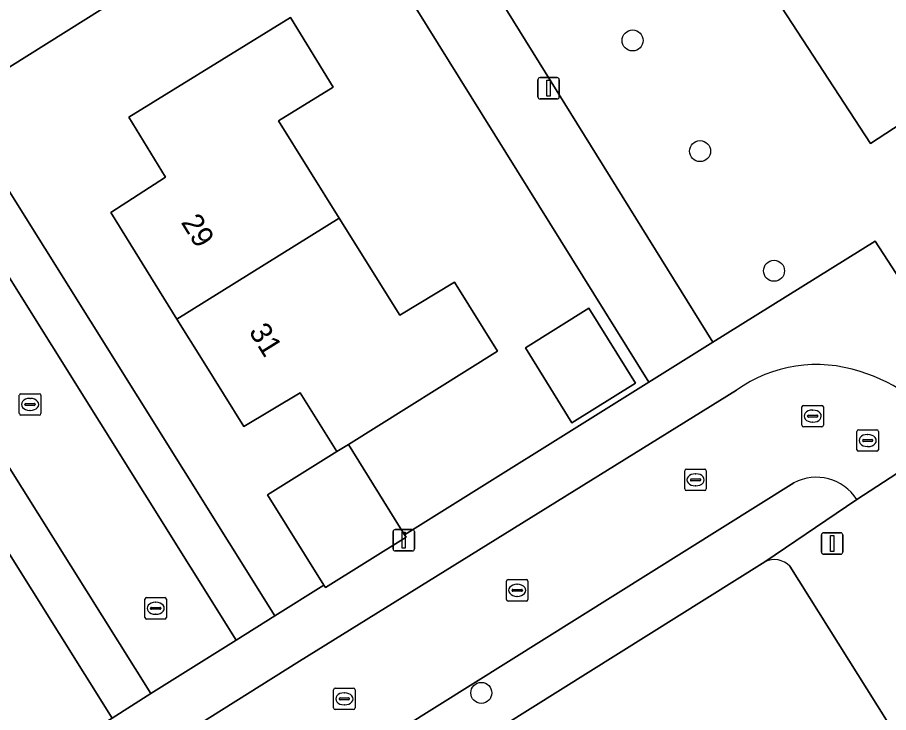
# Model space of a CAD drawing. Extents: x 157767 to 159172, y 387839 to 389425.
# Drawn here: x 158631.2 to 158671.8, y 388398.79 to 388431.16 of the extents above; entities that cross this region are included whole.
import ezdxf

# ---------------------------------------------------------------- set-up
doc = ezdxf.new("R2010")
doc.units = 0
for name, color, linetype in [('IMGEO_Boom', 7, 'Continuous'), ('IMGEO_Erf', 7, 'Continuous'), ('IMGEO_Groenvoorziening', 7, 'Continuous'), ('IMGEO_Kolk', 7, 'Continuous'), ('IMGEO_Lichtmast', 7, 'Continuous'), ('IMGEO_Pand', 7, 'Continuous'), ('IMGEO_Pand_nummerreeks', 7, 'Continuous'), ('IMGEO_Rijbaan_lokaal_open', 7, 'Continuous'), ('IMGEO_Rioolput', 7, 'Continuous'), ('IMGEO_Voetpad_open', 7, 'Continuous')]:
    doc.layers.add(name, color=color, linetype=linetype)

msp = doc.modelspace()

# ---------------------------------------------------------------- linework, layer by layer
at = {"layer": 'IMGEO_Boom'}
for centre in [(158659.872, 388430.088), (158663.017, 388424.933), (158666.464, 388419.359), (158652.821, 388399.701)]:
    msp.add_circle(centre, 0.489, dxfattribs=at)
at = {"layer": 'IMGEO_Erf'}
for points in [[(158645.683, 388438.176), (158644.744, 388439.685), (158629.121, 388464.777), (158625.579, 388461.577), (158618.904, 388456.008), (158587.816, 388431.738), (158587.422, 388431.43), (158593.275, 388422.284), (158601.024, 388410.197), (158601.17, 388410.289), (158607.572, 388414.286), (158615.01, 388418.931), (158620.617, 388422.432), (158622.408, 388423.583), (158626.409, 388426.086), (158628.198, 388427.208)], [(158645.683, 388438.176), (158628.198, 388427.208), (158643.196, 388403.29), (158645.486, 388404.719), (158642.862, 388408.926), (158646.095, 388410.942), (158644.376, 388413.678), (158641.749, 388412.102), (158639.855, 388415.148), (158638.637, 388417.107), (158637.421, 388419.062), (158635.546, 388422.077), (158638.104, 388423.727), (158636.39, 388426.519), (158643.933, 388431.15), (158645.922, 388427.912), (158643.366, 388426.343), (158646.2, 388421.81), (158649.021, 388417.297), (158651.571, 388418.827), (158653.582, 388415.611), (158646.624, 388411.272), (158649.247, 388407.066), (158660.63, 388414.169)], [(158620.617, 388422.432), (158615.01, 388418.931), (158617.606, 388414.751), (158619.332, 388411.972), (158621.933, 388413.609), (158623.783, 388410.643), (158625.061, 388408.594), (158626.266, 388406.662), (158628.168, 388403.613), (158625.59, 388401.967), (158627.324, 388399.203), (158619.868, 388394.542), (158617.877, 388397.769), (158616.603, 388396.973), (158613.757, 388401.55), (158614.991, 388402.317), (158612.168, 388406.857), (158610.169, 388410.088), (158607.572, 388414.286), (158601.17, 388410.289), (158601.024, 388410.197), (158616.031, 388386.273), (158635.62, 388398.531)], [(158654.875, 388415.766), (158657.837, 388417.613), (158660.008, 388414.132), (158657.046, 388412.285)]]:
    msp.add_lwpolyline(points, close=True, dxfattribs=at)
for points in [[(158666.035, 388405.812), (158581.849, 388353.107)], [(158687.408, 388373.426), (158678.964, 388386.875), (158667.203, 388405.609)]]:
    msp.add_lwpolyline(points, dxfattribs=at)
msp.add_arc((158666.473, 388404.873), 1.036, 45.2504, 115.0304, dxfattribs=at)
at = {"layer": 'IMGEO_Groenvoorziening'}
for points in [[(158668.062, 388486.42), (158666.961, 388485.733), (158666.864, 388485.888), (158650.996, 388473.359), (158642.419, 388467.188), (158635.107, 388461.928), (158663.614, 388416.031), (158671.172, 388420.747), (158672.737, 388418.353), (158676.136, 388420.464), (158696.569, 388433.156), (158699.967, 388435.267)], [(158664.766, 388471.346), (158648.022, 388460.407), (158670.967, 388425.285), (158687.711, 388436.224)], [(158664.766, 388471.346), (158687.711, 388436.224), (158670.967, 388425.285), (158648.022, 388460.407)]]:
    msp.add_lwpolyline(points, close=True, dxfattribs=at)
at = {"layer": 'IMGEO_Kolk'}
for p, q in [((158631.289, 388412.71), (158631.289, 388413.562)), ((158631.364, 388413.636), (158632.216, 388413.636)), ((158631.777, 388413.416), (158631.802, 388413.416)), ((158632.29, 388413.562), (158632.29, 388412.71)), ((158631.548, 388413.13), (158631.548, 388413.142)), ((158631.986, 388413.093), (158631.588, 388413.093)), ((158631.591, 388413.179), (158631.989, 388413.179)), ((158632.032, 388413.142), (158632.032, 388413.13)), ((158632.216, 388412.636), (158631.364, 388412.636)), ((158631.8, 388412.856), (158631.775, 388412.856)), ((158670.329, 388411.029), (158670.329, 388411.881)), ((158670.404, 388411.955), (158671.256, 388411.955)), ((158670.817, 388411.735), (158670.842, 388411.735)), ((158671.33, 388411.881), (158671.33, 388411.029)), ((158670.588, 388411.449), (158670.588, 388411.461)), ((158671.026, 388411.412), (158670.628, 388411.412)), ((158670.631, 388411.498), (158671.029, 388411.498)), ((158671.072, 388411.461), (158671.072, 388411.449)), ((158671.256, 388410.955), (158670.404, 388410.955)), ((158670.84, 388411.175), (158670.815, 388411.175)), ((158662.382, 388410.124), (158663.234, 388410.124)), ((158662.307, 388409.198), (158662.307, 388410.05)), ((158662.609, 388409.667), (158663.007, 388409.667)), ((158662.795, 388409.904), (158662.82, 388409.904)), ((158663.308, 388410.05), (158663.308, 388409.198)), ((158662.566, 388409.618), (158662.566, 388409.63)), ((158663.004, 388409.581), (158662.606, 388409.581)), ((158662.818, 388409.344), (158662.793, 388409.344)), ((158663.05, 388409.63), (158663.05, 388409.618)), ((158663.234, 388409.124), (158662.382, 388409.124)), ((158653.993, 388404.052), (158653.993, 388404.904)), ((158654.068, 388404.978), (158654.92, 388404.978)), ((158654.994, 388404.904), (158654.994, 388404.052)), ((158654.252, 388404.472), (158654.252, 388404.484)), ((158654.69, 388404.435), (158654.292, 388404.435)), ((158654.295, 388404.521), (158654.693, 388404.521)), ((158654.481, 388404.758), (158654.506, 388404.758)), ((158654.736, 388404.484), (158654.736, 388404.472)), ((158637.145, 388403.216), (158637.145, 388404.068)), ((158637.22, 388404.142), (158638.072, 388404.142)), ((158638.146, 388404.068), (158638.146, 388403.216)), ((158654.92, 388403.978), (158654.068, 388403.978)), ((158654.504, 388404.198), (158654.479, 388404.198)), ((158637.404, 388403.636), (158637.404, 388403.648)), ((158637.842, 388403.599), (158637.444, 388403.599)), ((158637.447, 388403.685), (158637.845, 388403.685)), ((158637.633, 388403.922), (158637.658, 388403.922)), ((158637.888, 388403.648), (158637.888, 388403.636)), ((158637.656, 388403.362), (158637.631, 388403.362)), ((158638.072, 388403.142), (158637.22, 388403.142)), ((158646.014, 388399.924), (158646.866, 388399.924)), ((158645.939, 388398.998), (158645.939, 388399.85)), ((158646.427, 388399.704), (158646.452, 388399.704)), ((158646.94, 388399.85), (158646.94, 388398.998)), ((158646.198, 388399.418), (158646.198, 388399.43)), ((158646.636, 388399.381), (158646.238, 388399.381)), ((158646.241, 388399.467), (158646.639, 388399.467)), ((158646.45, 388399.144), (158646.425, 388399.144)), ((158646.682, 388399.43), (158646.682, 388399.418)), ((158646.866, 388398.924), (158646.014, 388398.924))]:
    msp.add_line(p, q, dxfattribs=at)
for points in [[(158631.289, 388412.71), (158631.289, 388413.562)], [(158631.364, 388413.636), (158632.216, 388413.636)], [(158632.29, 388413.562), (158632.29, 388412.71)], [(158632.216, 388412.636), (158631.364, 388412.636)], [(158670.329, 388411.029), (158670.329, 388411.881)], [(158670.404, 388411.955), (158671.256, 388411.955)], [(158671.33, 388411.881), (158671.33, 388411.029)], [(158671.256, 388410.955), (158670.404, 388410.955)], [(158662.382, 388410.124), (158663.234, 388410.124)], [(158662.307, 388409.198), (158662.307, 388410.05)], [(158663.308, 388410.05), (158663.308, 388409.198)], [(158663.234, 388409.124), (158662.382, 388409.124)], [(158653.993, 388404.052), (158653.993, 388404.904)], [(158654.068, 388404.978), (158654.92, 388404.978)], [(158654.994, 388404.904), (158654.994, 388404.052)], [(158637.145, 388403.216), (158637.145, 388404.068)], [(158637.22, 388404.142), (158638.072, 388404.142)], [(158638.146, 388404.068), (158638.146, 388403.216)], [(158654.92, 388403.978), (158654.068, 388403.978)], [(158638.072, 388403.142), (158637.22, 388403.142)], [(158646.014, 388399.924), (158646.866, 388399.924)], [(158645.939, 388398.998), (158645.939, 388399.85)], [(158646.94, 388399.85), (158646.94, 388398.998)], [(158646.866, 388398.924), (158646.014, 388398.924)]]:
    msp.add_lwpolyline(points, dxfattribs=at)
for centre, radius, start, end in [((158631.366, 388413.56), 0.0765, 91.552, 178.448), ((158631.366, 388413.56), 0.0765, 91.552, 178.448), ((158632.214, 388413.56), 0.0765, 1.552, 88.448), ((158632.214, 388413.56), 0.0765, 1.552, 88.448), ((158631.588, 388413.139), 0.0403, 85.8775, 175.7526), ((158631.585, 388413.129), 0.0366, 178.938, 274.7102), ((158631.989, 388413.136), 0.043, 264.8664, 352.4533), ((158631.993, 388413.141), 0.0386, 1.7309, 96.639), ((158631.366, 388412.712), 0.0765, 181.552, 268.448), ((158631.366, 388412.712), 0.0765, 181.552, 268.448), ((158632.214, 388412.712), 0.0765, 271.552, 358.448), ((158632.214, 388412.712), 0.0765, 271.552, 358.448), ((158670.406, 388411.879), 0.0765, 91.552, 178.448), ((158670.406, 388411.879), 0.0765, 91.552, 178.448), ((158671.254, 388411.879), 0.0765, 1.552, 88.448), ((158671.254, 388411.879), 0.0765, 1.552, 88.448), ((158670.628, 388411.458), 0.0403, 85.8775, 175.7526), ((158670.625, 388411.448), 0.0366, 178.938, 274.7102), ((158671.029, 388411.455), 0.043, 264.8664, 352.4533), ((158671.033, 388411.46), 0.0386, 1.7309, 96.639), ((158670.406, 388411.031), 0.0765, 181.552, 268.448), ((158670.406, 388411.031), 0.0765, 181.552, 268.448), ((158671.254, 388411.031), 0.0765, 271.552, 358.448), ((158671.254, 388411.031), 0.0765, 271.552, 358.448), ((158662.384, 388410.048), 0.0765, 91.552, 178.448), ((158662.384, 388410.048), 0.0765, 91.552, 178.448), ((158663.232, 388410.048), 0.0765, 1.552, 88.448), ((158663.232, 388410.048), 0.0765, 1.552, 88.448), ((158662.606, 388409.627), 0.0403, 85.8775, 175.7526), ((158663.011, 388409.629), 0.0386, 1.7309, 96.639), ((158662.603, 388409.617), 0.0366, 178.938, 274.7102), ((158663.007, 388409.624), 0.043, 264.8664, 352.4533), ((158662.384, 388409.2), 0.0765, 181.552, 268.448), ((158662.384, 388409.2), 0.0765, 181.552, 268.448), ((158663.232, 388409.2), 0.0765, 271.552, 358.448), ((158663.232, 388409.2), 0.0765, 271.552, 358.448), ((158654.07, 388404.902), 0.0765, 91.552, 178.448), ((158654.07, 388404.902), 0.0765, 91.552, 178.448), ((158654.918, 388404.902), 0.0765, 1.552, 88.448), ((158654.918, 388404.902), 0.0765, 1.552, 88.448), ((158654.292, 388404.481), 0.0403, 85.8775, 175.7526), ((158654.289, 388404.471), 0.0366, 178.938, 274.7102), ((158654.693, 388404.478), 0.043, 264.8664, 352.4533), ((158654.697, 388404.483), 0.0386, 1.7309, 96.639), ((158637.222, 388404.066), 0.0765, 91.552, 178.448), ((158637.222, 388404.066), 0.0765, 91.552, 178.448), ((158638.07, 388404.066), 0.0765, 1.552, 88.448), ((158638.07, 388404.066), 0.0765, 1.552, 88.448), ((158654.07, 388404.054), 0.0765, 181.552, 268.448), ((158654.07, 388404.054), 0.0765, 181.552, 268.448), ((158654.918, 388404.054), 0.0765, 271.552, 358.448), ((158654.918, 388404.054), 0.0765, 271.552, 358.448), ((158637.444, 388403.645), 0.0403, 85.8775, 175.7526), ((158637.441, 388403.635), 0.0366, 178.938, 274.7102), ((158637.845, 388403.642), 0.043, 264.8664, 352.4533), ((158637.849, 388403.647), 0.0386, 1.7309, 96.639), ((158637.222, 388403.218), 0.0765, 181.552, 268.448), ((158637.222, 388403.218), 0.0765, 181.552, 268.448), ((158638.07, 388403.218), 0.0765, 271.552, 358.448), ((158638.07, 388403.218), 0.0765, 271.552, 358.448), ((158646.016, 388399.848), 0.0765, 91.552, 178.448), ((158646.016, 388399.848), 0.0765, 91.552, 178.448), ((158646.864, 388399.848), 0.0765, 1.552, 88.448), ((158646.864, 388399.848), 0.0765, 1.552, 88.448), ((158646.238, 388399.427), 0.0403, 85.8775, 175.7526), ((158646.235, 388399.417), 0.0366, 178.938, 274.7102), ((158646.639, 388399.424), 0.043, 264.8664, 352.4533), ((158646.643, 388399.429), 0.0386, 1.7309, 96.639), ((158646.016, 388399), 0.0765, 181.552, 268.448), ((158646.016, 388399), 0.0765, 181.552, 268.448), ((158646.864, 388399), 0.0765, 271.552, 358.448), ((158646.864, 388399), 0.0765, 271.552, 358.448)]:
    msp.add_arc(centre, radius, start, end, dxfattribs=at)
for centre, major_axis, ratio, start_param, end_param in [((158631.776, 388413.136), (-0.387, 0.002), 0.722429, 4.712389, 7.853982), ((158631.801, 388413.136), (-0.39, 0.002), 0.717154, 1.570796, 4.712389), ((158670.816, 388411.455), (-0.387, 0.002), 0.722429, 4.712389, 7.853982), ((158670.841, 388411.455), (-0.39, 0.002), 0.717154, 1.570796, 4.712389), ((158662.794, 388409.624), (-0.387, 0.002), 0.722429, 4.712389, 7.853982), ((158662.819, 388409.624), (-0.39, 0.002), 0.717154, 1.570796, 4.712389), ((158654.48, 388404.478), (-0.387, 0.002), 0.722429, 4.712389, 7.853982), ((158654.505, 388404.478), (-0.39, 0.002), 0.717154, 1.570796, 4.712389), ((158637.632, 388403.642), (-0.387, 0.002), 0.722429, 4.712389, 7.853982), ((158637.657, 388403.642), (-0.39, 0.002), 0.717154, 1.570796, 4.712389), ((158646.426, 388399.424), (-0.387, 0.002), 0.722429, 4.712389, 7.853982), ((158646.451, 388399.424), (-0.39, 0.002), 0.717154, 1.570796, 4.712389)]:
    msp.add_ellipse(centre, major_axis=major_axis, ratio=ratio, start_param=start_param, end_param=end_param, dxfattribs=at)
at = {"layer": 'IMGEO_Lichtmast'}
for p, q in [((158655.563, 388428.362), (158656.353, 388428.362)), ((158656.353, 388428.362), (158655.563, 388428.362)), ((158655.463, 388427.462), (158655.463, 388428.262)), ((158655.463, 388428.262), (158655.463, 388427.462)), ((158656.453, 388428.262), (158656.453, 388427.462)), ((158656.453, 388427.462), (158656.453, 388428.262)), ((158656.353, 388427.362), (158655.563, 388427.362)), ((158655.563, 388427.362), (158656.353, 388427.362)), ((158648.81, 388407.311), (158649.6, 388407.311)), ((158649.6, 388407.311), (158648.81, 388407.311)), ((158648.71, 388406.411), (158648.71, 388407.211)), ((158648.71, 388407.211), (158648.71, 388406.411)), ((158649.7, 388407.211), (158649.7, 388406.411)), ((158649.7, 388406.411), (158649.7, 388407.211)), ((158668.675, 388406.258), (158668.675, 388407.058)), ((158668.675, 388407.058), (158668.675, 388406.258)), ((158668.775, 388407.158), (158669.565, 388407.158)), ((158669.565, 388407.158), (158668.775, 388407.158)), ((158669.665, 388407.058), (158669.665, 388406.258)), ((158669.665, 388406.258), (158669.665, 388407.058)), ((158649.6, 388406.311), (158648.81, 388406.311)), ((158648.81, 388406.311), (158649.6, 388406.311)), ((158669.565, 388406.158), (158668.775, 388406.158)), ((158668.775, 388406.158), (158669.565, 388406.158))]:
    msp.add_line(p, q, dxfattribs=at)
for points in [[(158655.883, 388428.237), (158656.033, 388428.237), (158656.033, 388427.487), (158655.883, 388427.487), (158655.883, 388428.237)], [(158649.13, 388407.186), (158649.28, 388407.186), (158649.28, 388406.436), (158649.13, 388406.436), (158649.13, 388407.186)], [(158669.095, 388407.033), (158669.245, 388407.033), (158669.245, 388406.283), (158669.095, 388406.283), (158669.095, 388407.033)]]:
    msp.add_lwpolyline(points, dxfattribs=at)
for centre, start, end in [((158655.563, 388428.262), 90, 180), ((158655.563, 388428.262), 90, 180), ((158656.353, 388428.262), 0, 90), ((158656.353, 388428.262), 360, 90), ((158655.563, 388427.462), 180, 270), ((158655.563, 388427.462), 180, 270), ((158656.353, 388427.462), 270, 0), ((158656.353, 388427.462), 270, 0), ((158648.81, 388407.211), 90, 180), ((158648.81, 388407.211), 90, 180), ((158649.6, 388407.211), 0, 90), ((158649.6, 388407.211), 360, 90), ((158668.775, 388407.058), 90, 180), ((158668.775, 388407.058), 90, 180), ((158669.565, 388407.058), 0, 90), ((158669.565, 388407.058), 360, 90), ((158648.81, 388406.411), 180, 270), ((158648.81, 388406.411), 180, 270), ((158649.6, 388406.411), 270, 0), ((158649.6, 388406.411), 270, 0), ((158668.775, 388406.258), 180, 270), ((158668.775, 388406.258), 180, 270), ((158669.565, 388406.258), 270, 0), ((158669.565, 388406.258), 270, 0)]:
    msp.add_arc(centre, 0.1, start, end, dxfattribs=at)
at = {"layer": 'IMGEO_Pand'}
for points in [[(158638.637, 388417.107), (158646.2, 388421.81), (158643.366, 388426.343), (158645.922, 388427.912), (158643.933, 388431.15), (158636.39, 388426.519), (158638.104, 388423.727), (158635.546, 388422.077), (158637.421, 388419.062)], [(158651.571, 388418.827), (158649.021, 388417.297), (158646.2, 388421.81), (158638.637, 388417.107), (158639.855, 388415.148), (158641.749, 388412.102), (158644.376, 388413.678), (158646.095, 388410.942), (158646.624, 388411.272), (158653.582, 388415.611)], [(158654.875, 388415.766), (158657.046, 388412.285), (158660.008, 388414.132), (158657.837, 388417.613)], [(158646.624, 388411.272), (158646.095, 388410.942), (158642.862, 388408.926), (158645.486, 388404.719), (158645.554, 388404.61), (158649.315, 388406.956), (158649.247, 388407.066)]]:
    msp.add_lwpolyline(points, close=True, dxfattribs=at)
at = {"layer": 'IMGEO_Rijbaan_lokaal_open'}
msp.add_lwpolyline([(158637.417, 388399.672), (158641.388, 388402.154), (158626.409, 388426.086), (158622.408, 388423.583)], close=True, dxfattribs=at)
for points in [[(158664.713, 388413.797), (158644.347, 388401.183), (158578.129, 388359.613)], [(158670.317, 388408.704), (158672.815, 388410.328), (158674.651, 388411.521)], [(158580.686, 388355.237), (158667.387, 388409.481)]]:
    msp.add_lwpolyline(points, dxfattribs=at)
for centre, radius, start, end in [((158668.443, 388408.581), 6.412, 71.5519, 125.5709), ((158668.365, 388407.513), 7.455, 32.5228, 73.584), ((158668.436, 388407.523), 2.221, 32.1217, 118.1738)]:
    msp.add_arc(centre, radius, start, end, dxfattribs=at)
at = {"layer": 'IMGEO_Rioolput'}
for p, q in [((158667.765, 388412.166), (158667.765, 388413.018)), ((158667.84, 388413.092), (158668.692, 388413.092)), ((158668.766, 388413.018), (158668.766, 388412.166)), ((158668.024, 388412.586), (158668.024, 388412.598)), ((158668.462, 388412.549), (158668.064, 388412.549)), ((158668.067, 388412.635), (158668.465, 388412.635)), ((158668.253, 388412.872), (158668.278, 388412.872)), ((158668.508, 388412.598), (158668.508, 388412.586)), ((158668.276, 388412.312), (158668.251, 388412.312)), ((158668.692, 388412.092), (158667.84, 388412.092))]:
    msp.add_line(p, q, dxfattribs=at)
for points in [[(158667.765, 388412.166), (158667.765, 388413.018)], [(158667.84, 388413.092), (158668.692, 388413.092)], [(158668.766, 388413.018), (158668.766, 388412.166)], [(158668.692, 388412.092), (158667.84, 388412.092)]]:
    msp.add_lwpolyline(points, dxfattribs=at)
for centre, radius, start, end in [((158667.842, 388413.016), 0.0765, 91.552, 178.448), ((158667.842, 388413.016), 0.0765, 91.552, 178.448), ((158668.69, 388413.016), 0.0765, 1.552, 88.448), ((158668.69, 388413.016), 0.0765, 1.552, 88.448), ((158668.064, 388412.595), 0.0403, 85.8775, 175.7526), ((158668.061, 388412.585), 0.0366, 178.938, 274.7102), ((158668.465, 388412.592), 0.043, 264.8664, 352.4533), ((158668.469, 388412.597), 0.0386, 1.7309, 96.639), ((158667.842, 388412.168), 0.0765, 181.552, 268.448), ((158667.842, 388412.168), 0.0765, 181.552, 268.448), ((158668.69, 388412.168), 0.0765, 271.552, 358.448), ((158668.69, 388412.168), 0.0765, 271.552, 358.448)]:
    msp.add_arc(centre, radius, start, end, dxfattribs=at)
for centre, major_axis, ratio, start_param, end_param in [((158668.252, 388412.592), (-0.387, 0.002), 0.722429, 4.712389, 7.853982), ((158668.277, 388412.592), (-0.39, 0.002), 0.717154, 1.570796, 4.712389)]:
    msp.add_ellipse(centre, major_axis=major_axis, ratio=ratio, start_param=start_param, end_param=end_param, dxfattribs=at)
at = {"layer": 'IMGEO_Voetpad_open'}
for points in [[(158635.107, 388461.928), (158633.478, 388464.551), (158631.834, 388467.199), (158631.773, 388467.32), (158629.121, 388464.777), (158644.744, 388439.685), (158645.683, 388438.176), (158660.63, 388414.169), (158663.614, 388416.031)], [(158628.198, 388427.208), (158626.409, 388426.086), (158641.388, 388402.154), (158643.196, 388403.29)], [(158622.408, 388423.583), (158620.617, 388422.432), (158635.62, 388398.531), (158637.417, 388399.672)]]:
    msp.add_lwpolyline(points, close=True, dxfattribs=at)
for points in [[(158703.929, 388426.641), (158704.402, 388428.159), (158703.347, 388429.848), (158699.974, 388427.698), (158681.549, 388415.954), (158679.815, 388414.835), (158676.454, 388412.666), (158674.651, 388411.521), (158672.815, 388410.328), (158670.317, 388408.704), (158666.035, 388405.812)], [(158674.651, 388411.521), (158676.454, 388412.666), (158672.737, 388418.353), (158671.172, 388420.747), (158663.614, 388416.031), (158660.63, 388414.169), (158649.247, 388407.066), (158649.315, 388406.956), (158645.554, 388404.61), (158645.486, 388404.719), (158643.196, 388403.29), (158641.388, 388402.154), (158637.417, 388399.672), (158635.62, 388398.531), (158616.031, 388386.273), (158614.559, 388385.365), (158598.342, 388375.315), (158597.971, 388375.083), (158589.754, 388369.935), (158589.482, 388369.765), (158581.157, 388364.454)], [(158578.129, 388359.613), (158644.347, 388401.183), (158664.713, 388413.797)], [(158667.387, 388409.481), (158580.686, 388355.237)], [(158666.035, 388405.812), (158670.317, 388408.704)], [(158581.849, 388353.107), (158666.035, 388405.812)], [(158667.203, 388405.609), (158678.964, 388386.875), (158687.408, 388373.426)]]:
    msp.add_lwpolyline(points, dxfattribs=at)
for centre, radius, start, end in [((158668.443, 388408.581), 6.412, 71.5519, 125.5709), ((158668.365, 388407.513), 7.455, 32.5228, 73.584), ((158668.436, 388407.523), 2.221, 32.1217, 118.1738), ((158666.473, 388404.873), 1.036, 45.2504, 115.0304)]:
    msp.add_arc(centre, radius, start, end, dxfattribs=at)

# ---------------------------------------------------------------- texts
at = {"layer": 'IMGEO_Pand_nummerreeks'}
for s, rotation, p in [('29', 301.8756, (158638.8, 388421.616)), ('31', 301.8734, (158641.961, 388416.532))]:
    msp.add_text(s, height=1, rotation=rotation, dxfattribs=at).set_placement(p)

doc.saveas('drawing.dxf')
